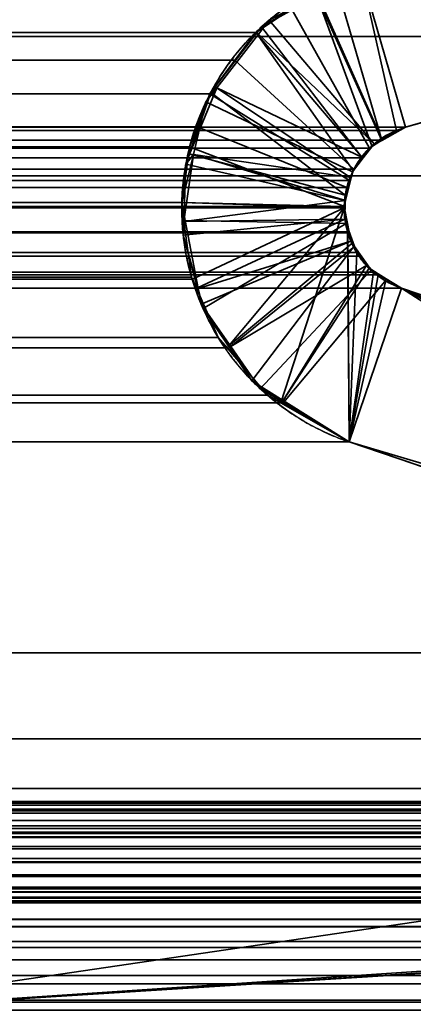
# Model space of a CAD drawing. Header units: millimetres. Extents: x -625 to 3725, y -115 to 86.
# Tile 500 of 656: x 1967.97 to 1969.38, y -0.23 to 3.31. Entities that reach past the tile are written whole.
import ezdxf

# ---------------------------------------------------------------- set-up
doc = ezdxf.new("R2010")
doc.units = ezdxf.units.MM
doc.layers.add('152', color=7, linetype='Continuous', true_color=0xffffff)

# ---------------------------------------------------------------- blocks, each defined once
blk = doc.blocks.new('UG_SURFACE_002')
at = {"layer": '152', "color": 252, "linetype": 'Continuous', "lineweight": 35}
for points in [[(2187, -14, 2237), (2187, 86, 2237), (813, 86, 2237), (813, -14, 2237)], [(963, -14, 2086.9999), (963, 86, 2086.9999), (2036.9999, 86, 2086.9999), (2036.9999, -14, 2086.9999)]]:
    blk.add_3dface(points, dxfattribs=at)
blk = doc.blocks.new('UG_SURFACE_060')
at = {"layer": '152', "color": 32, "linetype": 'Continuous', "lineweight": 35}
for points in [[(1094, 0, 948), (1120, 0, 951.5), (1971, 0, 2), (1029, 0, 2)], [(1120, 0, 1186.5), (1094, 0, 1190.0001), (1029, 0, 2017), (1971, 0, 2017)], [(1971, 0, 2017), (1971, 0, 2), (1120, 0, 951.5), (1120, 0, 1186.5)], [(1029, -34, 2017), (1971, -34, 2017), (1971, 0, 2017), (1029, 0, 2017)], [(1029, 0, 2), (1971, 0, 2), (1971, -2), (1029, -2)]]:
    blk.add_3dface(points, dxfattribs=at)
blk = doc.blocks.new('UG_SURFACE_065')
at = {"layer": '152', "color": 46, "linetype": 'Continuous', "lineweight": 35}
for points in [[(1969.1912, 3.4839, 2017.1912), (1973.2468, 4.6468, 2021.2469), (1973.5824, 4.1368, 2021.5824), (1969.3519, 2.9237, 2017.3519)], [(1026.4176, 4.1368, 2021.5824), (1030.6481, 2.9237, 2017.3519), (1969.3519, 2.9237, 2017.3519), (1973.5824, 4.1368, 2021.5824)], [(1969.0996, 3.4521, 2017.0996), (1969.1912, 3.4839, 2017.1912), (1969.3205, 2.9128, 2017.3206), (1969.267, 2.8775, 2017.267)], [(1969.3519, 2.9237, 2017.3519), (1969.3205, 2.9128, 2017.3206), (1969.1912, 3.4839, 2017.1912)], [(1969.267, 2.8775, 2017.267), (1969.2231, 2.8487, 2017.2231), (1968.943, 3.3489, 2016.943), (1969.0996, 3.4521, 2017.0996)], [(1031.1067, 3.333, 2016.8934), (1968.943, 3.3489, 2016.943), (1968.8148, 3.2645, 2016.8149)], [(1968.8148, 3.2645, 2016.8149), (1031.2622, 3.1671, 2016.7379), (1031.1067, 3.333, 2016.8934)], [(1968.8148, 3.2645, 2016.8149), (1968.943, 3.3489, 2016.943), (1969.2231, 2.8487, 2017.2231), (1969.1976, 2.8144, 2017.1976)], [(1968.8148, 3.2645, 2016.8149), (1968.7405, 3.1643, 2016.7406), (1031.2622, 3.1671, 2016.7379)], [(1969.1976, 2.8144, 2017.1976), (1969.167, 2.7731, 2017.1671), (1968.7405, 3.1643, 2016.7406), (1968.8148, 3.2645, 2016.8149)], [(1031.2986, 3.1282, 2016.7015), (1031.2622, 3.1671, 2016.7379), (1968.7405, 3.1643, 2016.7406)], [(1031.2986, 3.1282, 2016.7015), (1968.7405, 3.1643, 2016.7406), (1968.6508, 3.0436, 2016.6509)], [(1968.6508, 3.0436, 2016.6509), (1968.7405, 3.1643, 2016.7406), (1969.167, 2.7731, 2017.1671), (1969.1514, 2.7325, 2017.1514)], [(1968.6508, 3.0436, 2016.6509), (1031.3976, 2.9269, 2016.6025), (1031.2986, 3.1282, 2016.7015)], [(1968.6508, 3.0436, 2016.6509), (1968.6052, 2.925, 2016.6051), (1031.3976, 2.9269, 2016.6025)], [(1969.1514, 2.7325, 2017.1514), (1969.142, 2.7081, 2017.1421), (1968.6052, 2.925, 2016.6051), (1968.6508, 3.0436, 2016.6509)], [(1969.3205, 2.9128, 2017.3206), (1030.6481, 2.9237, 2017.3519), (1030.6795, 2.9128, 2017.3206)], [(1969.3205, 2.9128, 2017.3206), (1969.3519, 2.9237, 2017.3519), (1030.6481, 2.9237, 2017.3519)], [(1030.6795, 2.9128, 2017.3206), (1969.267, 2.8775, 2017.267), (1969.3205, 2.9128, 2017.3206)], [(1030.6795, 2.9128, 2017.3206), (1030.733, 2.8775, 2017.267), (1969.267, 2.8775, 2017.267)], [(1031.4053, 2.9111, 2016.5946), (1031.3976, 2.9269, 2016.6025), (1968.6052, 2.925, 2016.6051)], [(1968.6052, 2.925, 2016.6051), (1031.4479, 2.6979, 2016.552), (1031.4053, 2.9111, 2016.5946)], [(1031.4479, 2.6979, 2016.552), (1968.6052, 2.925, 2016.6051), (1968.5777, 2.8537, 2016.5777)], [(1968.5777, 2.8537, 2016.5777), (1968.6052, 2.925, 2016.6051), (1969.142, 2.7081, 2017.1421), (1969.133, 2.6397, 2017.133)], [(1969.2231, 2.8487, 2017.2231), (1030.733, 2.8775, 2017.267), (1030.7769, 2.8487, 2017.2231)], [(1969.2231, 2.8487, 2017.2231), (1969.267, 2.8775, 2017.267), (1030.733, 2.8775, 2017.267)], [(1030.7769, 2.8487, 2017.2231), (1969.1976, 2.8144, 2017.1976), (1969.2231, 2.8487, 2017.2231)], [(1030.7769, 2.8487, 2017.2231), (1030.8024, 2.8144, 2017.1976), (1969.1976, 2.8144, 2017.1976)], [(1968.5777, 2.8537, 2016.5777), (1031.4457, 2.6545, 2016.5544), (1031.4479, 2.6979, 2016.552)], [(1968.5777, 2.8537, 2016.5777), (1968.5516, 2.6535, 2016.5515), (1031.4457, 2.6545, 2016.5544)], [(1969.133, 2.6397, 2017.133), (1969.1324, 2.6346, 2017.1325), (1968.5516, 2.6535, 2016.5515), (1968.5777, 2.8537, 2016.5777)], [(1969.167, 2.7731, 2017.1671), (1030.8024, 2.8144, 2017.1976), (1030.833, 2.7731, 2017.1671)], [(1969.167, 2.7731, 2017.1671), (1969.1976, 2.8144, 2017.1976), (1030.8024, 2.8144, 2017.1976)], [(1030.833, 2.7731, 2017.1671), (1969.1514, 2.7325, 2017.1514), (1969.167, 2.7731, 2017.1671)], [(1030.833, 2.7731, 2017.1671), (1030.8486, 2.7325, 2017.1514), (1969.1514, 2.7325, 2017.1514)], [(1969.142, 2.7081, 2017.1421), (1030.8486, 2.7325, 2017.1514), (1030.858, 2.7081, 2017.1421)], [(1969.142, 2.7081, 2017.1421), (1969.1514, 2.7325, 2017.1514), (1030.8486, 2.7325, 2017.1514)], [(1030.858, 2.7081, 2017.1421), (1969.133, 2.6397, 2017.133), (1969.142, 2.7081, 2017.1421)], [(1030.858, 2.7081, 2017.1421), (1030.867, 2.6397, 2017.133), (1969.133, 2.6397, 2017.133)], [(1031.4364, 2.4764, 2016.5634), (1031.4457, 2.6545, 2016.5544), (1968.5516, 2.6535, 2016.5515)], [(1031.4364, 2.4764, 2016.5634), (1968.5516, 2.6535, 2016.5515), (1968.5497, 2.6387, 2016.5496)], [(1969.1324, 2.6346, 2017.1325), (1968.5497, 2.6387, 2016.5496), (1968.5516, 2.6535, 2016.5515)], [(1969.1455, 2.5454, 2017.1456), (1030.8676, 2.6346, 2017.1325), (1030.8557, 2.5481, 2017.1444)], [(1969.1443, 2.5481, 2017.1444), (1030.867, 2.6397, 2017.133), (1030.8676, 2.6346, 2017.1325)], [(1969.1443, 2.5481, 2017.1444), (1969.1324, 2.6346, 2017.1325), (1030.867, 2.6397, 2017.133)], [(1969.1324, 2.6346, 2017.1325), (1969.133, 2.6397, 2017.133), (1030.867, 2.6397, 2017.133)], [(1030.8676, 2.6346, 2017.1325), (1969.1455, 2.5454, 2017.1456), (1969.1443, 2.5481, 2017.1444)], [(1031.4076, 2.3805, 2016.5925), (1968.5497, 2.6387, 2016.5496), (1968.5847, 2.3858, 2016.5846)], [(1968.5497, 2.6387, 2016.5496), (1031.4076, 2.3805, 2016.5925), (1031.4364, 2.4764, 2016.5634)], [(1968.5881, 2.378, 2016.5882), (1968.5847, 2.3858, 2016.5846), (1968.5497, 2.6387, 2016.5496), (1969.1324, 2.6346, 2017.1325)], [(1968.7123, 2.1317, 2016.7122), (1968.6807, 2.1689, 2016.6807), (1968.5881, 2.378, 2016.5882), (1969.1324, 2.6346, 2017.1325)], [(1969.1324, 2.6346, 2017.1325), (1968.9056, 1.934, 2016.9055), (1968.8567, 1.962, 2016.8567), (1968.7123, 2.1317, 2016.7122)], [(1969.1324, 2.6346, 2017.1325), (1969.1443, 2.5481, 2017.1444), (1969.1502, 1.794, 2017.1502), (1968.9056, 1.934, 2016.9055)], [(1030.8557, 2.5481, 2017.1444), (1030.8545, 2.5454, 2017.1456), (1969.1455, 2.5454, 2017.1456)], [(1969.1502, 1.794, 2017.1502), (1969.1443, 2.5481, 2017.1444), (1969.1455, 2.5454, 2017.1456)], [(1969.1772, 2.4739, 2017.1771), (1030.8545, 2.5454, 2017.1456), (1030.8228, 2.4739, 2017.1771)], [(1969.1772, 2.4739, 2017.1771), (1969.1455, 2.5454, 2017.1456), (1030.8545, 2.5454, 2017.1456)], [(1969.1455, 2.5454, 2017.1456), (1969.1772, 2.4739, 2017.1771), (1969.1502, 1.794, 2017.1502)], [(1969.2374, 2.4031, 2017.2374), (1030.812, 2.4612, 2017.1881), (1030.7626, 2.4031, 2017.2374)], [(1030.8228, 2.4739, 2017.1771), (1030.812, 2.4612, 2017.1881), (1969.188, 2.4612, 2017.1881)], [(1969.2374, 2.4031, 2017.2374), (1969.188, 2.4612, 2017.1881), (1030.812, 2.4612, 2017.1881)], [(1030.8228, 2.4739, 2017.1771), (1969.188, 2.4612, 2017.1881), (1969.1772, 2.4739, 2017.1771)], [(1969.1502, 1.794, 2017.1502), (1969.1772, 2.4739, 2017.1771), (1969.188, 2.4612, 2017.1881), (1969.2374, 2.4031, 2017.2374)], [(1030.6622, 2.3457, 2017.3378), (1969.3378, 2.3457, 2017.3378), (1969.2541, 2.3936, 2017.2541), (1030.7459, 2.3936, 2017.2541)], [(1030.7626, 2.4031, 2017.2374), (1030.7459, 2.3936, 2017.2541), (1969.2541, 2.3936, 2017.2541)], [(1030.7626, 2.4031, 2017.2374), (1969.2541, 2.3936, 2017.2541), (1969.2374, 2.4031, 2017.2374)], [(1031.3777, 2.2812, 2016.6223), (1031.4076, 2.3805, 2016.5925), (1968.5881, 2.378, 2016.5882)], [(1031.3777, 2.2812, 2016.6223), (1968.5881, 2.378, 2016.5882), (1968.6807, 2.1689, 2016.6807)], [(1968.5847, 2.3858, 2016.5846), (1968.5881, 2.378, 2016.5882), (1031.4076, 2.3805, 2016.5925)], [(1969.1502, 1.794, 2017.1502), (1969.2374, 2.4031, 2017.2374), (1969.2541, 2.3936, 2017.2541)], [(1969.2541, 2.3936, 2017.2541), (1969.3378, 2.3457, 2017.3378), (1969.1502, 1.794, 2017.1502)], [(1030.6622, 2.3457, 2017.3378), (1025.3831, 0.55, 2022.6169), (1974.6169, 0.55, 2022.6169), (1969.3378, 2.3457, 2017.3378)], [(1971.3752, 1.0371, 2019.3753), (1969.1502, 1.794, 2017.1502), (1969.3378, 2.3457, 2017.3378)], [(1969.3378, 2.3457, 2017.3378), (1974.6169, 0.55, 2022.6169), (1973.5169, 0.4984, 2021.5168), (1971.3752, 1.0371, 2019.3753)], [(1968.6807, 2.1689, 2016.6807), (1031.2856, 2.1329, 2016.7143), (1031.3777, 2.2812, 2016.6223)], [(1968.6807, 2.1689, 2016.6807), (1968.7123, 2.1317, 2016.7122), (1031.2856, 2.1329, 2016.7143)], [(1031.24, 2.0594, 2016.7601), (1031.2856, 2.1329, 2016.7143), (1968.7123, 2.1317, 2016.7122)], [(1031.24, 2.0594, 2016.7601), (1968.7123, 2.1317, 2016.7122), (1968.8567, 1.962, 2016.8567)], [(1968.8567, 1.962, 2016.8567), (1031.0918, 1.9384, 2016.9082), (1031.24, 2.0594, 2016.7601)], [(1968.8567, 1.962, 2016.8567), (1968.9056, 1.934, 2016.9055), (1031.0918, 1.9384, 2016.9082)], [(1030.9912, 1.8563, 2017.0088), (1031.0918, 1.9384, 2016.9082), (1968.9056, 1.934, 2016.9055)], [(1030.9912, 1.8563, 2017.0088), (1968.9056, 1.934, 2016.9055), (1969.1502, 1.794, 2017.1502)], [(1969.1502, 1.794, 2017.1502), (1030.8498, 1.794, 2017.1502), (1030.9912, 1.8563, 2017.0088)], [(1028.6248, 1.0371, 2019.3753), (1030.8498, 1.794, 2017.1502), (1969.1502, 1.794, 2017.1502), (1971.3752, 1.0371, 2019.3753)], [(1027.5595, 0.7232, 2020.4406), (1971.3752, 1.0371, 2019.3753), (1972.4202, 0.7283, 2020.4201)], [(1027.5595, 0.7232, 2020.4406), (1028.6248, 1.0371, 2019.3753), (1971.3752, 1.0371, 2019.3753)], [(1972.4202, 0.7283, 2020.4201), (1026.5033, 0.5033, 2021.4965), (1027.5595, 0.7232, 2020.4406)], [(1972.4202, 0.7283, 2020.4201), (1973.4967, 0.5033, 2021.4965), (1026.5033, 0.5033, 2021.4965)], [(1025.2768, 0.4902, 2022.7232), (1974.7232, 0.4902, 2022.7232), (1974.6169, 0.55, 2022.6169), (1025.3831, 0.55, 2022.6169)], [(1973.523, 0.4969, 2021.523), (1026.4332, 0.4744, 2021.5669), (1026.4399, 0.4802, 2021.56)], [(1973.523, 0.4969, 2021.523), (1973.5664, 0.4723, 2021.5664), (1026.4332, 0.4744, 2021.5669)], [(1026.4399, 0.4802, 2021.56), (1026.4835, 0.4961, 2021.5166), (1973.5169, 0.4984, 2021.5168)], [(1973.5169, 0.4984, 2021.5168), (1973.523, 0.4969, 2021.523), (1026.4399, 0.4802, 2021.56)], [(1026.4835, 0.4961, 2021.5166), (1026.5033, 0.5033, 2021.4965), (1973.4967, 0.5033, 2021.4965)], [(1973.4967, 0.5033, 2021.4965), (1973.5169, 0.4984, 2021.5168), (1026.4835, 0.4961, 2021.5166)], [(1025.2509, 0.4757, 2022.7492), (1025.1908, 0.4058, 2022.8093), (1974.8092, 0.4058, 2022.8093)], [(1974.7491, 0.4757, 2022.7492), (1974.7232, 0.4902, 2022.7232), (1025.2768, 0.4902, 2022.7232), (1025.2509, 0.4757, 2022.7492)], [(1025.2509, 0.4757, 2022.7492), (1974.8092, 0.4058, 2022.8093), (1974.7491, 0.4757, 2022.7492)], [(1026.3921, 0.4393, 2021.6079), (1026.4332, 0.4744, 2021.5669), (1973.5664, 0.4723, 2021.5664)], [(1973.5664, 0.4723, 2021.5664), (1973.5869, 0.4608, 2021.5869), (1026.3921, 0.4393, 2021.6079)], [(1973.5869, 0.4608, 2021.5869), (1973.6087, 0.4345, 2021.6086), (1026.3921, 0.4393, 2021.6079)], [(1027.2504, 0.3117, 2020.7496), (1972.7576, 0.3899, 2020.7577), (1972.0956, 0.4694, 2020.0956)], [(1972.0956, 0.4694, 2020.0956), (1027.9044, 0.4694, 2020.0956), (1027.2504, 0.3117, 2020.7496)], [(1972.0956, 0.4694, 2020.0956), (1967.1715, 0.4694, 2015.1715), (1032.8285, 0.4694, 2015.1715), (1027.9044, 0.4694, 2020.0956)], [(1967.1715, -0.2556, 2015.1715), (1967.1715, 0.4694, 2015.1715), (1972.0956, 0.4694, 2020.0956)], [(1972.0956, 0.4694, 2020.0956), (1972.7576, 0.3899, 2020.7577), (1973.3828, 0.159, 2021.3828), (1967.1715, -0.2556, 2015.1715)], [(1026.3648, 0.3945, 2021.6353), (1026.3903, 0.4364, 2021.6095), (1973.6087, 0.4345, 2021.6086)], [(1973.6087, 0.4345, 2021.6086), (1973.6246, 0.4154, 2021.6246), (1026.3648, 0.3945, 2021.6353)], [(1973.6087, 0.4345, 2021.6086), (1026.3903, 0.4364, 2021.6095), (1026.3921, 0.4393, 2021.6079)], [(1974.8369, 0.3736, 2022.8369), (1974.8092, 0.4058, 2022.8093), (1025.1908, 0.4058, 2022.8093), (1025.1631, 0.3736, 2022.8369)], [(1026.3522, 0.3501, 2021.6479), (1026.3648, 0.3943, 2021.6353), (1973.6344, 0.3934, 2021.6343)], [(1973.6344, 0.3934, 2021.6343), (1973.6418, 0.3766, 2021.6417), (1026.3522, 0.3501, 2021.6479)], [(1973.6246, 0.4154, 2021.6246), (1026.3648, 0.3943, 2021.6353), (1026.3648, 0.3945, 2021.6353)], [(1973.6246, 0.4154, 2021.6246), (1973.6344, 0.3934, 2021.6343), (1026.3648, 0.3943, 2021.6353)], [(1026.6172, 0.159, 2021.3828), (1972.7646, 0.389, 2020.7646), (1972.7576, 0.3899, 2020.7577)], [(1972.7576, 0.3899, 2020.7577), (1027.2504, 0.3117, 2020.7496), (1026.6172, 0.159, 2021.3828)], [(1026.6172, 0.159, 2021.3828), (1973.3828, 0.159, 2021.3828), (1972.7646, 0.389, 2020.7646)], [(1025.1284, 0.2982, 2022.8717), (1974.8716, 0.2982, 2022.8717), (1974.8369, 0.3736, 2022.8369)], [(1025.1631, 0.3736, 2022.8369), (1025.1284, 0.2982, 2022.8717), (1974.8369, 0.3736, 2022.8369)], [(1973.6418, 0.3766, 2021.6417), (1026.3519, 0.3417, 2021.6479), (1026.3522, 0.3501, 2021.6479)], [(1973.6418, 0.3766, 2021.6417), (1973.6482, 0.3415, 2021.6482), (1026.3519, 0.3417, 2021.6479)], [(1026.3511, 0.302, 2021.6489), (1026.3519, 0.3417, 2021.6479), (1973.6482, 0.3415, 2021.6482)], [(1026.3547, 0.2867, 2021.6453), (1026.3511, 0.302, 2021.6489), (1973.6482, 0.3415, 2021.6482)], [(1973.6482, 0.3415, 2021.6482), (1973.6496, 0.3336, 2021.6496), (1026.3547, 0.2867, 2021.6453)], [(1973.6496, 0.3336, 2021.6496), (1973.646, 0.2862, 2021.646), (1026.3547, 0.2867, 2021.6453)], [(1974.8955, 0.1777, 2022.8953), (1025.1229, 0.2864, 2022.877), (1025.1038, 0.1906, 2022.8961)], [(1974.8771, 0.2864, 2022.877), (1974.8716, 0.2982, 2022.8717), (1025.1284, 0.2982, 2022.8717), (1025.1229, 0.2864, 2022.877)], [(1025.1229, 0.2864, 2022.877), (1974.8955, 0.1777, 2022.8953), (1974.8962, 0.1906, 2022.8961)], [(1974.8962, 0.1906, 2022.8961), (1974.8771, 0.2864, 2022.877), (1025.1229, 0.2864, 2022.877)], [(1026.3609, 0.2602, 2021.6391), (1026.3547, 0.2867, 2021.6453), (1973.646, 0.2862, 2021.646)], [(1026.3609, 0.2602, 2021.6391), (1973.646, 0.2862, 2021.646), (1973.6459, 0.2837, 2021.6458)], [(1973.6459, 0.2837, 2021.6458), (1973.6301, 0.2391, 2021.63), (1026.3609, 0.2602, 2021.6391)], [(1026.3609, 0.2602, 2021.6391), (1973.6301, 0.2391, 2021.63), (1973.6265, 0.2342, 2021.6265)], [(1973.6265, 0.2342, 2021.6265), (1026.3737, 0.2343, 2021.6262), (1026.3609, 0.2602, 2021.6391)], [(1026.3799, 0.2219, 2021.62), (1026.3737, 0.2343, 2021.6262), (1973.6265, 0.2342, 2021.6265)], [(1026.3799, 0.2219, 2021.62), (1973.6265, 0.2342, 2021.6265), (1973.5984, 0.1947, 2021.5983)], [(1026.3799, 0.2219, 2021.62), (1973.5984, 0.1947, 2021.5983), (1973.5906, 0.1892, 2021.5907)], [(1973.5906, 0.1892, 2021.5907), (1026.4099, 0.1896, 2021.5902), (1026.3799, 0.2219, 2021.62)], [(1025.1038, 0.1906, 2022.8961), (1025.1045, 0.1777, 2022.8953), (1974.8955, 0.1777, 2022.8953)], [(1974.8899, 0.0794, 2022.8899), (1025.1045, 0.1777, 2022.8953), (1025.1101, 0.0794, 2022.8899)], [(1974.8899, 0.0794, 2022.8899), (1974.8955, 0.1777, 2022.8953), (1025.1045, 0.1777, 2022.8953)], [(1026.4214, 0.177, 2021.5786), (1026.4099, 0.1896, 2021.5902), (1973.5906, 0.1892, 2021.5907)], [(1026.4543, 0.1612, 2021.5456), (1026.4214, 0.177, 2021.5786), (1973.5906, 0.1892, 2021.5907)], [(1973.5906, 0.1892, 2021.5907), (1973.5464, 0.1577, 2021.5464), (1026.4543, 0.1612, 2021.5456)], [(1026.4897, 0.1441, 2021.5104), (1026.4543, 0.1612, 2021.5456), (1973.5464, 0.1577, 2021.5464)], [(1026.4897, 0.1441, 2021.5104), (1973.5464, 0.1577, 2021.5464), (1973.5439, 0.1559, 2021.544)], [(1026.5073, 0.1434, 2021.4927), (1026.4897, 0.1441, 2021.5104), (1973.5439, 0.1559, 2021.544)], [(1973.5439, 0.1559, 2021.544), (1973.4924, 0.1451, 2021.4922), (1026.5073, 0.1434, 2021.4927)], [(1026.5073, 0.1434, 2021.4927), (1973.4924, 0.1451, 2021.4922), (1973.4627, 0.1388, 2021.4627)], [(1026.5636, 0.1413, 2021.4362), (1026.5073, 0.1434, 2021.4927), (1973.4627, 0.1388, 2021.4627)], [(1026.5636, 0.1413, 2021.4362), (1973.4627, 0.1388, 2021.4627), (1973.4341, 0.146, 2021.4341)], [(1973.4341, 0.146, 2021.4341), (1026.5663, 0.1421, 2021.4338), (1026.5636, 0.1413, 2021.4362)], [(1026.5663, 0.1421, 2021.4338), (1973.4341, 0.146, 2021.4341), (1973.3828, 0.159, 2021.3828)], [(1973.3828, 0.159, 2021.3828), (1026.6172, 0.159, 2021.3828), (1026.5663, 0.1421, 2021.4338)], [(1974.4836, -0.2556, 2022.4836), (1967.1715, -0.2556, 2015.1715), (1973.3828, 0.159, 2021.3828), (1973.4341, 0.146, 2021.4341)], [(1025.1101, 0.0794, 2022.8899), (1025.1187, 0.0537, 2022.8813), (1974.8813, 0.0537, 2022.8813), (1974.8899, 0.0794, 2022.8899)], [(1974.8813, 0.0537, 2022.8813), (1025.1187, 0.0537, 2022.8813), (1025.1434, -0.021, 2022.8567)], [(1974.8566, -0.021, 2022.8567), (1974.8813, 0.0537, 2022.8813), (1025.1434, -0.021, 2022.8567)], [(1025.1434, -0.021, 2022.8567), (1025.1738, -0.0659, 2022.8262), (1974.8262, -0.0659, 2022.8262), (1974.8566, -0.021, 2022.8567)], [(1974.7884, -0.1216, 2022.7885), (1025.1738, -0.0659, 2022.8262), (1025.2116, -0.1216, 2022.7885)], [(1974.7884, -0.1216, 2022.7885), (1974.8262, -0.0659, 2022.8262), (1025.1738, -0.0659, 2022.8262)], [(1025.2116, -0.1216, 2022.7885), (1025.2507, -0.1514, 2022.7492), (1974.7493, -0.1514, 2022.7492), (1974.7884, -0.1216, 2022.7885)], [(1974.7493, -0.1514, 2022.7492), (1025.2507, -0.1514, 2022.7492), (1025.3289, -0.2106, 2022.6712)], [(1974.6711, -0.2106, 2022.6712), (1974.7493, -0.1514, 2022.7492), (1025.3289, -0.2106, 2022.6712)], [(1025.3289, -0.2106, 2022.6712), (1025.3581, -0.2177, 2022.6419), (1974.6419, -0.2177, 2022.6419), (1974.6711, -0.2106, 2022.6712)], [(1025.4767, -0.2461, 2022.5232), (1974.5233, -0.2461, 2022.5232), (1974.6419, -0.2177, 2022.6419), (1025.3581, -0.2177, 2022.6419)]]:
    blk.add_3dface(points, dxfattribs=at)
blk = doc.blocks.new('UG_SURFACE_066')
at = {"layer": '152', "color": 46, "linetype": 'Continuous', "lineweight": 35}
for points in [[(1969.1912, 3.4839, -3), (1973.2468, 4.6468, -3), (1973.5824, 4.1368, -3), (1969.3519, 2.9237, -3)], [(1969.3519, 2.9237, 2017.3519), (1973.5824, 4.1368, 2021.5824), (1973.2468, 4.6468, 2021.2469), (1969.1912, 3.4839, 2017.1912)], [(1973.5824, 4.1368, 2021.5824), (1969.3519, 2.9237, 2017.3519), (1969.3519, 2.9237, -3), (1973.5824, 4.1368, -3)], [(1969.2677, 2.8769, 2017.2677), (1969.3519, 2.9237, 2017.3519), (1969.1912, 3.4839, 2017.1912), (1969.0336, 3.3954, 2017.0336)], [(1969.0365, 3.4012, -3), (1969.1912, 3.4839, -3), (1969.3519, 2.9237, -3), (1969.2683, 2.8791, -3)], [(1968.8358, 3.2844, 2016.8357), (1969.0365, 3.4012, -3), (1968.8636, 3.3089, -3)], [(1968.8358, 3.2844, 2016.8357), (1969.0336, 3.3954, 2017.0336), (1969.0365, 3.4012, -3)], [(1969.1986, 2.8132, 2017.1986), (1969.2318, 2.8569, 2017.2319), (1969.0336, 3.3954, 2017.0336), (1968.8358, 3.2844, 2016.8357)], [(1969.2683, 2.8791, -3), (1969.2398, 2.8639, -3), (1968.8636, 3.3089, -3), (1969.0365, 3.4012, -3)], [(1969.0336, 3.3954, 2017.0336), (1969.2318, 2.8569, 2017.2319), (1969.2677, 2.8769, 2017.2677)], [(1968.8636, 3.3089, -3), (1968.8244, 3.2581, -3), (1968.8178, 3.2612, 2016.8178), (1968.8358, 3.2844, 2016.8357)], [(1968.8244, 3.2581, -3), (1968.8636, 3.3089, -3), (1969.2398, 2.8639, -3)], [(1968.6759, 3.066, -3), (1968.6694, 3.0691, 2016.6693), (1968.8178, 3.2612, 2016.8178), (1968.8244, 3.2581, -3)], [(1969.1564, 2.7428, 2017.1564), (1969.1648, 2.7689, 2017.1649), (1968.8178, 3.2612, 2016.8178), (1968.6694, 3.0691, 2016.6693)], [(1969.2398, 2.8639, -3), (1969.201, 2.8136, -3), (1968.6759, 3.066, -3), (1968.8244, 3.2581, -3)], [(1968.8358, 3.2844, 2016.8357), (1968.8178, 3.2612, 2016.8178), (1969.1648, 2.7689, 2017.1649), (1969.1986, 2.8132, 2017.1986)], [(1968.6759, 3.066, -3), (1968.6365, 3.0151, -3), (1968.5768, 2.8278, 2016.5768)], [(1968.5768, 2.8278, 2016.5768), (1968.6533, 3.0483, 2016.6533), (1968.6759, 3.066, -3)], [(1968.6533, 3.0483, 2016.6533), (1968.5768, 2.8278, 2016.5768), (1969.1362, 2.6803, 2017.1361)], [(1969.201, 2.8136, -3), (1969.1621, 2.7634, -3), (1968.6365, 3.0151, -3), (1968.6759, 3.066, -3)], [(1968.6533, 3.0483, 2016.6533), (1968.6694, 3.0691, 2016.6693), (1968.6759, 3.066, -3)], [(1969.1362, 2.6803, 2017.1361), (1969.1564, 2.7428, 2017.1564), (1968.6694, 3.0691, 2016.6693), (1968.6533, 3.0483, 2016.6533)], [(1968.6365, 3.0151, -3), (1968.5913, 2.8264, -3), (1968.5768, 2.8278, 2016.5768)], [(1968.5913, 2.8264, -3), (1968.6365, 3.0151, -3), (1969.1621, 2.7634, -3), (1969.1573, 2.7436, -3)], [(1969.3519, 2.9237, -3), (1969.3519, 2.9237, 2017.3519), (1969.2677, 2.8769, 2017.2677)], [(1969.2677, 2.8769, 2017.2677), (1969.2683, 2.8791, -3), (1969.3519, 2.9237, -3)], [(1969.2318, 2.8569, 2017.2319), (1969.201, 2.8136, -3), (1969.2398, 2.8639, -3)], [(1969.2683, 2.8791, -3), (1969.2677, 2.8769, 2017.2677), (1969.2318, 2.8569, 2017.2319)], [(1969.2318, 2.8569, 2017.2319), (1969.2398, 2.8639, -3), (1969.2683, 2.8791, -3)], [(1969.2318, 2.8569, 2017.2319), (1969.1986, 2.8132, 2017.1986), (1969.201, 2.8136, -3)], [(1968.5913, 2.8264, -3), (1968.55, 2.654, -3), (1968.5566, 2.586, 2016.5567)], [(1969.1374, 2.6606, -3), (1969.1325, 2.6398, -3), (1968.55, 2.654, -3), (1968.5913, 2.8264, -3)], [(1968.5566, 2.586, 2016.5567), (1968.564, 2.7911, 2016.5639), (1968.5913, 2.8264, -3)], [(1968.564, 2.7911, 2016.5639), (1968.5768, 2.8278, 2016.5768), (1968.5913, 2.8264, -3)], [(1969.1359, 2.6614, 2017.1359), (1969.1362, 2.6803, 2017.1361), (1968.5768, 2.8278, 2016.5768), (1968.564, 2.7911, 2016.5639)], [(1968.5913, 2.8264, -3), (1969.1573, 2.7436, -3), (1969.1374, 2.6606, -3)], [(1969.1621, 2.7634, -3), (1969.201, 2.8136, -3), (1969.1986, 2.8132, 2017.1986)], [(1969.1621, 2.7634, -3), (1969.1986, 2.8132, 2017.1986), (1969.1648, 2.7689, 2017.1649)], [(1968.564, 2.7911, 2016.5639), (1968.5566, 2.586, 2016.5567), (1969.1359, 2.6614, 2017.1359)], [(1969.1648, 2.7689, 2017.1649), (1969.1564, 2.7428, 2017.1564), (1969.1573, 2.7436, -3)], [(1969.1648, 2.7689, 2017.1649), (1969.1573, 2.7436, -3), (1969.1621, 2.7634, -3)], [(1969.1573, 2.7436, -3), (1969.1564, 2.7428, 2017.1564), (1969.1362, 2.6803, 2017.1361)], [(1969.1362, 2.6803, 2017.1361), (1969.1374, 2.6606, -3), (1969.1573, 2.7436, -3)], [(1968.55, 2.654, -3), (1968.5622, 2.5886, -3), (1968.5566, 2.586, 2016.5567)], [(1968.5622, 2.5886, -3), (1968.55, 2.654, -3), (1969.1325, 2.6398, -3), (1969.144, 2.5787, -3)], [(1968.5566, 2.586, 2016.5567), (1969.1349, 2.5937, 2017.1349), (1969.1359, 2.6614, 2017.1359)], [(1969.1325, 2.6398, -3), (1969.1359, 2.6614, 2017.1359), (1969.1349, 2.5937, 2017.1349)], [(1969.1325, 2.6398, -3), (1969.1374, 2.6606, -3), (1969.1359, 2.6614, 2017.1359)], [(1969.1362, 2.6803, 2017.1361), (1969.1359, 2.6614, 2017.1359), (1969.1374, 2.6606, -3)], [(1969.1349, 2.5937, 2017.1349), (1969.144, 2.5787, -3), (1969.1325, 2.6398, -3)], [(1969.1349, 2.5937, 2017.1349), (1968.555, 2.536, 2016.5548), (1968.6058, 2.3476, 2016.6059)], [(1968.5566, 2.586, 2016.5567), (1968.555, 2.536, 2016.5548), (1969.1349, 2.5937, 2017.1349)], [(1968.555, 2.536, 2016.5548), (1968.5622, 2.5886, -3), (1968.6083, 2.3454, -3)], [(1968.555, 2.536, 2016.5548), (1968.5566, 2.586, 2016.5567), (1968.5622, 2.5886, -3)], [(1968.6083, 2.3454, -3), (1968.5622, 2.5886, -3), (1969.144, 2.5787, -3), (1969.1561, 2.515, -3)], [(1969.1392, 2.5785, 2017.1392), (1969.1349, 2.5937, 2017.1349), (1968.6058, 2.3476, 2016.6059), (1968.6259, 2.2731, 2016.6259)], [(1969.1349, 2.5937, 2017.1349), (1969.1392, 2.5785, 2017.1392), (1969.144, 2.5787, -3)], [(1968.6259, 2.2731, 2016.6259), (1968.7178, 2.1374, 2016.7177), (1969.1598, 2.5064, 2017.1599), (1969.1392, 2.5785, 2017.1392)], [(1969.1561, 2.515, -3), (1969.144, 2.5787, -3), (1969.1392, 2.5785, 2017.1392)], [(1969.1695, 2.4958, -3), (1969.1561, 2.515, -3), (1969.1392, 2.5785, 2017.1392)], [(1969.1392, 2.5785, 2017.1392), (1969.1598, 2.5064, 2017.1599), (1969.1695, 2.4958, -3)], [(1968.6083, 2.3454, -3), (1968.6058, 2.3476, 2016.6059), (1968.555, 2.536, 2016.5548)], [(1969.1561, 2.515, -3), (1968.6189, 2.2891, -3), (1968.6083, 2.3454, -3)], [(1968.7252, 2.1369, -3), (1968.6189, 2.2891, -3), (1969.1561, 2.515, -3), (1969.1695, 2.4958, -3)], [(1969.1675, 2.4954, 2017.1676), (1969.1598, 2.5064, 2017.1599), (1968.7178, 2.1374, 2016.7177), (1968.8015, 2.0139, 2016.8014)], [(1969.1695, 2.4958, -3), (1969.2154, 2.4301, -3), (1968.7252, 2.1369, -3)], [(1969.2135, 2.4297, 2017.2133), (1969.1675, 2.4954, 2017.1676), (1968.8015, 2.0139, 2016.8014), (1968.9133, 1.9433, 2016.9134)], [(1969.1598, 2.5064, 2017.1599), (1969.1675, 2.4954, 2017.1676), (1969.1695, 2.4958, -3)], [(1969.1695, 2.4958, -3), (1969.1675, 2.4954, 2017.1676), (1969.2135, 2.4297, 2017.2133), (1969.2154, 2.4301, -3)], [(1969.2154, 2.4301, -3), (1969.2287, 2.4109, -3), (1968.8314, 1.9846, -3), (1968.7252, 2.1369, -3)], [(1968.9144, 1.935, -3), (1968.8314, 1.9846, -3), (1969.2287, 2.4109, -3), (1969.2843, 2.3777, -3)], [(1968.9133, 1.9433, 2016.9134), (1969.2219, 2.4174, 2017.2219), (1969.2135, 2.4297, 2017.2133)], [(1969.2831, 2.3795, 2017.2832), (1969.2219, 2.4174, 2017.2219), (1968.9133, 1.9433, 2016.9134), (1969.1502, 1.794, 2017.1502)], [(1969.2287, 2.4109, -3), (1969.2154, 2.4301, -3), (1969.2135, 2.4297, 2017.2133), (1969.2219, 2.4174, 2017.2219)], [(1969.2219, 2.4174, 2017.2219), (1969.2843, 2.3777, -3), (1969.2287, 2.4109, -3)], [(1969.2219, 2.4174, 2017.2219), (1969.2831, 2.3795, 2017.2832), (1969.2843, 2.3777, -3)], [(1969.2843, 2.3777, -3), (1969.3378, 2.3457, -3), (1969.1502, 1.794, -3), (1968.9144, 1.935, -3)], [(1969.1502, 1.794, 2017.1502), (1969.3378, 2.3457, 2017.3378), (1969.2831, 2.3795, 2017.2832)], [(1969.3378, 2.3457, -3), (1969.2843, 2.3777, -3), (1969.2831, 2.3795, 2017.2832)], [(1969.2831, 2.3795, 2017.2832), (1969.3378, 2.3457, 2017.3378), (1969.3378, 2.3457, -3)], [(1968.6259, 2.2731, 2016.6259), (1968.6058, 2.3476, 2016.6059), (1968.6083, 2.3454, -3)], [(1968.6259, 2.2731, 2016.6259), (1968.6083, 2.3454, -3), (1968.6189, 2.2891, -3)], [(1973.4967, 0.5033, -3), (1969.1502, 1.794, -3), (1969.3378, 2.3457, -3)], [(1969.3378, 2.3457, 2017.3378), (1969.1502, 1.794, 2017.1502), (1971.3752, 1.0371, 2019.3753)], [(1969.3378, 2.3457, -3), (1973.5695, 0.4741, -3), (1973.5177, 0.4949, -3)], [(1973.5177, 0.4949, -3), (1973.4967, 0.5033, -3), (1969.3378, 2.3457, -3)], [(1973.5695, 0.4741, -3), (1969.3378, 2.3457, -3), (1974.6169, 0.55, -3)], [(1969.3378, 2.3457, 2017.3378), (1971.3752, 1.0371, 2019.3753), (1972.4251, 0.727, 2020.4251)], [(1972.4251, 0.727, 2020.4251), (1973.4967, 0.5033, 2021.4965), (1974.6169, 0.55, 2022.6169), (1969.3378, 2.3457, 2017.3378)], [(1969.3378, 2.3457, 2017.3378), (1974.6169, 0.55, 2022.6169), (1974.6169, 0.55, -3), (1969.3378, 2.3457, -3)], [(1968.6189, 2.2891, -3), (1968.7178, 2.1374, 2016.7177), (1968.6259, 2.2731, 2016.6259)], [(1968.6189, 2.2891, -3), (1968.7252, 2.1369, -3), (1968.7178, 2.1374, 2016.7177)], [(1968.8015, 2.0139, 2016.8014), (1968.7178, 2.1374, 2016.7177), (1968.7252, 2.1369, -3)], [(1968.8015, 2.0139, 2016.8014), (1968.7252, 2.1369, -3), (1968.8314, 1.9846, -3)], [(1968.9144, 1.935, -3), (1968.9133, 1.9433, 2016.9134), (1968.8015, 2.0139, 2016.8014)], [(1968.8015, 2.0139, 2016.8014), (1968.8314, 1.9846, -3), (1968.9144, 1.935, -3)], [(1969.1502, 1.794, -3), (1969.1502, 1.794, 2017.1502), (1968.9133, 1.9433, 2016.9134)], [(1968.9133, 1.9433, 2016.9134), (1968.9144, 1.935, -3), (1969.1502, 1.794, -3)], [(1971.3752, 1.0371, 2019.3753), (1969.1502, 1.794, 2017.1502), (1969.1502, 1.794, -3), (1971.3752, 1.0371, -3)], [(1973.4967, 0.5033, -3), (1971.3752, 1.0371, -3), (1969.1502, 1.794, -3)], [(1972.0956, 0.4694, 2020.0956), (1972.0956, 0.4694, -3), (1967.1715, 0.4694, -3), (1967.1715, 0.4694, 2015.1715)], [(1967.1715, -0.2556, -3), (1967.1715, 0.4694, -3), (1972.0956, 0.4694, -3)], [(1972.0956, 0.4694, -3), (1972.7577, 0.3907, -3), (1973.3828, 0.159, -3), (1967.1715, -0.2556, -3)], [(1967.1715, -0.2556, 2015.1715), (1973.3828, 0.159, 2021.3828), (1972.7577, 0.3907, 2020.7577), (1972.0956, 0.4694, 2020.0956)], [(1972.0956, 0.4694, 2020.0956), (1967.1715, 0.4694, 2015.1715), (1967.1715, -0.2556, 2015.1715)], [(1974.4836, -0.2556, -3), (1967.1715, -0.2556, -3), (1973.3828, 0.159, -3), (1973.4461, 0.1423, -3)], [(1967.1715, -0.2556, 2015.1715), (1973.419, 0.1451, 2021.4188), (1973.3828, 0.159, 2021.3828)], [(1967.1715, -0.2556, 2015.1715), (1973.5101, 0.1452, 2021.5101), (1973.4455, 0.1451, 2021.4455)], [(1967.1715, -0.2556, 2015.1715), (1974.4836, -0.2556, 2022.4836), (1973.5146, 0.1452, 2021.5144), (1973.5101, 0.1452, 2021.5101)], [(1973.4455, 0.1451, 2021.4455), (1973.419, 0.1451, 2021.4188), (1967.1715, -0.2556, 2015.1715)]]:
    blk.add_3dface(points, dxfattribs=at)
blk = doc.blocks.new('UG_SURFACE_074')
at = {"layer": '152', "color": 14, "linetype": 'Continuous', "lineweight": 35}
for points in [[(2018.8, -17.75, 2066.8001), (2018.8, 11.25, 2066.8001), (981.2, 11.25, 2066.8001), (981.2, -17.75, 2066.8001)], [(2014.75, 8.5, 2062.7501), (2014.75, -29.75, 2062.7501), (985.25, -29.75, 2062.7501), (985.25, 8.5, 2062.7501)]]:
    blk.add_3dface(points, dxfattribs=at)
blk = doc.blocks.new('UG_SURFACE_075')
at = {"layer": '152', "color": 7, "linetype": 'Continuous', "lineweight": 35}
for points in [[(985.25, 8.25, 2062.7501), (985.25, -29.75, 2062.7501), (2014.75, -29.75, 2062.7501), (2014.75, 8.25, 2062.7501)], [(2014.4999, 8.25, 2062.5), (2014.4999, -29.75, 2062.5), (985.5, -29.75, 2062.5), (985.5, 8.25, 2062.5)]]:
    blk.add_3dface(points, dxfattribs=at)
blk = doc.blocks.new('UG_SURFACE_084')
at = {"layer": '152', "color": 31, "linetype": 'Continuous', "lineweight": 35}
for points in [[(2023.2501, -17.75, 2071.25), (2023.2501, 67.25, 2071.25), (976.75, 67.25, 2071.25), (976.75, -17.75, 2071.25)], [(2018.75, 13.25, 2066.75), (2018.75, -17.75, 2066.75), (981.25, -17.75, 2066.75), (981.25, 13.25, 2066.75)], [(2014.25, -27.75, 2062.2499), (2014.25, 13.25, 2062.2499), (985.75, 13.25, 2062.2499), (985.75, -27.75, 2062.2499)], [(1975, 5, 2023), (1975, 3.25, 2023), (1025, 3.25, 2023), (1025, 5, 2023)], [(1975.25, 3.25, 2023.2501), (1975.25, -27.75, 2023.2501), (1024.75, -27.75, 2023.2501), (1024.75, 3.25, 2023.2501)], [(1975, 3.25, 2023), (1975.25, 3.25, 2023.2501), (1024.75, 3.25, 2023.2501), (1025, 3.25, 2023)]]:
    blk.add_3dface(points, dxfattribs=at)
blk = doc.blocks.new('UG_SURFACE_086')
at = {"layer": '152', "color": 7, "linetype": 'Continuous', "lineweight": 35}
for points in [[(1975.25, 2.75, 2023.2501), (1975, 2.75, 2023), (1025, 2.75, 2023), (1024.75, 2.75, 2023.2501)], [(1024.75, 2.75, 2023.2501), (1024.75, -27.75, 2023.2501), (1975.25, -27.75, 2023.2501), (1975.25, 2.75, 2023.2501)], [(1975, 2.75, 2023), (1975, -27.75, 2023), (1025, -27.75, 2023), (1025, 2.75, 2023)]]:
    blk.add_3dface(points, dxfattribs=at)

msp = doc.modelspace()

# ---------------------------------------------------------------- linework, layer by layer
at = {"layer": '152', "color": 251, "linetype": 'Continuous', "lineweight": -3, "true_color": 0x636466}
for p, q in [((1973.5823, 4.1368, 2021.5823), (1969.3518, 2.9237, 2017.3518)), ((1973.5823, 4.1368, 2021.5823), (1969.3518, 2.9237, 2017.3518)), ((1973.5823, 4.1368, -3), (1969.3518, 2.9237, -3)), ((1975.25, 3.25, 2023.25), (1024.75, 3.25, 2023.25)), ((1975, 3.25, 2023), (1025, 3.25, 2023)), ((1969.3518, 2.9237, 2017.3518), (1030.6482, 2.9237, 2017.3518)), ((1969.3518, 2.9237, -3), (1969.3518, 2.9237, 2017.3518)), ((1975.25, 2.75, 2023.25), (1024.75, 2.75, 2023.25)), ((1975, 2.75, 2023), (1025, 2.75, 2023)), ((1969.3378, 2.3457, 2017.3378), (1030.6622, 2.3457, 2017.3378)), ((1969.3378, 2.3457, -3), (1974.6169, 0.55, -3)), ((1969.3378, 2.3457, 2017.3378), (1974.6169, 0.55, 2022.6169)), ((1974.6169, 0.55, 2022.6169), (1969.3378, 2.3457, 2017.3378)), ((1969.3378, 2.3457, -3), (1969.3378, 2.3457, 2017.3378)), ((1030.8499, 1.794, 2017.1501), (1969.1501, 1.794, 2017.1501)), ((1969.1501, 1.794, 2017.1501), (1971.3752, 1.0371, 2019.3752)), ((1971.3752, 1.0371, -3), (1969.1501, 1.794, -3)), ((1969.1501, 1.794, 2017.1501), (1971.3752, 1.0371, 2019.3752)), ((1969.1501, 1.794, 2017.1501), (1969.1501, 1.794, -3)), ((1028.6248, 1.0371, 2019.3752), (1971.3752, 1.0371, 2019.3752)), ((1974.6169, 0.55, 2022.6169), (1025.3831, 0.55, 2022.6169)), ((1026.5034, 0.5033, 2021.4966), (1973.4966, 0.5033, 2021.4966)), ((1027.9044, 0.4694, 2020.0956), (1972.0956, 0.4694, 2020.0956)), ((1967.1716, 0.4694, -3), (1972.0956, 0.4694, -3)), ((1967.1716, 0.4694, 2015.1716), (1972.0956, 0.4694, 2020.0956)), ((1972.0956, 0.4694, 2020.0956), (1967.1716, 0.4694, 2015.1716)), ((1026.6172, 0.159, 2021.3828), (1973.3828, 0.159, 2021.3828)), ((1971, 0, 2017), (1029, 0, 2017)), ((1029, 0, 2), (1971, 0, 2))]:
    msp.add_line(p, q, dxfattribs=at)
at = {"layer": '152', "color": 251, "linetype": 'Continuous', "lineweight": -3, "true_color": 0x636466, "extrusion": (0, 0, -1)}
msp.add_arc((-1969.4353, 2.6325, 3), 0.8857, 288.7857, 74.0002, dxfattribs=at)
at = {"layer": '152', "color": 251, "linetype": 'Continuous', "lineweight": -3, "true_color": 0x636466}
msp.add_arc((1969.4353, 2.6325, -3), 0.3029, 105.9998, 251.2143, dxfattribs=at)
for points in [[(1969.1501, 1.794, 2017.1501), (1969.0475, 1.8289, 2017.0475), (1968.9467, 1.8842, 2016.9467), (1968.7915, 2.0182, 2016.7915), (1968.7307, 2.0874, 2016.7307), (1968.6411, 2.2332, 2016.6411), (1968.6076, 2.3069, 2016.6076), (1968.5616, 2.4653, 2016.5616), (1968.5491, 2.5528, 2016.5491), (1968.5502, 2.7116, 2016.5502), (1968.5601, 2.7852, 2016.5601), (1968.5952, 2.9214, 2016.5952), (1968.6205, 2.9857, 2016.6205), (1968.6958, 3.1294, 2016.6958), (1968.7528, 3.2036, 2016.7528), (1968.9009, 3.349, 2016.9009), (1968.999, 3.4109, 2016.999), (1969.1298, 3.4644, 2017.1298), (1969.1604, 3.475, 2017.1604), (1969.1912, 3.4839, 2017.1912)], [(1969.3378, 2.3457, 2017.3378), (1969.3027, 2.3576, 2017.3027), (1969.2682, 2.3765, 2017.2682), (1969.2151, 2.4224, 2017.2151), (1969.1943, 2.446, 2017.1943), (1969.1637, 2.4959, 2017.1637), (1969.1522, 2.5211, 2017.1522), (1969.1365, 2.5753, 2017.1365), (1969.1322, 2.6052, 2017.1322), (1969.1326, 2.6595, 2017.1326), (1969.136, 2.6847, 2017.136), (1969.148, 2.7313, 2017.148), (1969.1566, 2.7533, 2017.1566), (1969.1824, 2.8024, 2017.1824), (1969.2019, 2.8278, 2017.2019), (1969.2525, 2.8775, 2017.2525), (1969.2861, 2.8987, 2017.2861), (1969.3308, 2.9171, 2017.3308), (1969.3413, 2.9207, 2017.3413), (1969.3518, 2.9237, 2017.3518)]]:
    msp.add_open_spline(points, degree=3, knots=[0, 0, 0, 0, 0.171474, 0.171474, 0.295041, 0.295041, 0.392686, 0.392686, 0.491493, 0.491493, 0.574788, 0.574788, 0.656966, 0.656966, 0.779321, 0.779321, 0.949476, 0.949476, 1, 1, 1, 1], dxfattribs=at)
for points in [[(1969.1912, 3.4839, 2017.1912), (1968.9392, 3.4116, 2016.9392), (1968.67, 3.224, 2016.67), (1968.5563, 2.9161, 2016.5563), (1968.5435, 2.3919, 2016.5435), (1968.6421, 2.0789, 2016.6421), (1968.9019, 1.8784, 2016.9019), (1969.1501, 1.794, 2017.1501)], [(1969.3378, 2.3457, 2017.3378), (1969.2529, 2.3746, 2017.2529), (1969.164, 2.4431, 2017.164), (1969.1303, 2.5502, 2017.1303), (1969.1347, 2.7295, 2017.1347), (1969.1736, 2.8348, 2017.1736), (1969.2656, 2.899, 2017.2656), (1969.3518, 2.9237, 2017.3518)]]:
    msp.add_rational_spline(points, [1, 1, 0.974881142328, 1, 1, 0.974881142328, 1, 1], degree=4, knots=[0, 0, 0, 0, 0, 0.5, 0.5, 0.5, 1, 1, 1, 1, 1], dxfattribs=at)

# ---------------------------------------------------------------- block references
for name in ['UG_SURFACE_002', 'UG_SURFACE_060', 'UG_SURFACE_084', 'UG_SURFACE_065', 'UG_SURFACE_066', 'UG_SURFACE_074', 'UG_SURFACE_075', 'UG_SURFACE_086']:
    msp.add_blockref(name, (0, 0), dxfattribs=at)

doc.saveas('drawing.dxf')
